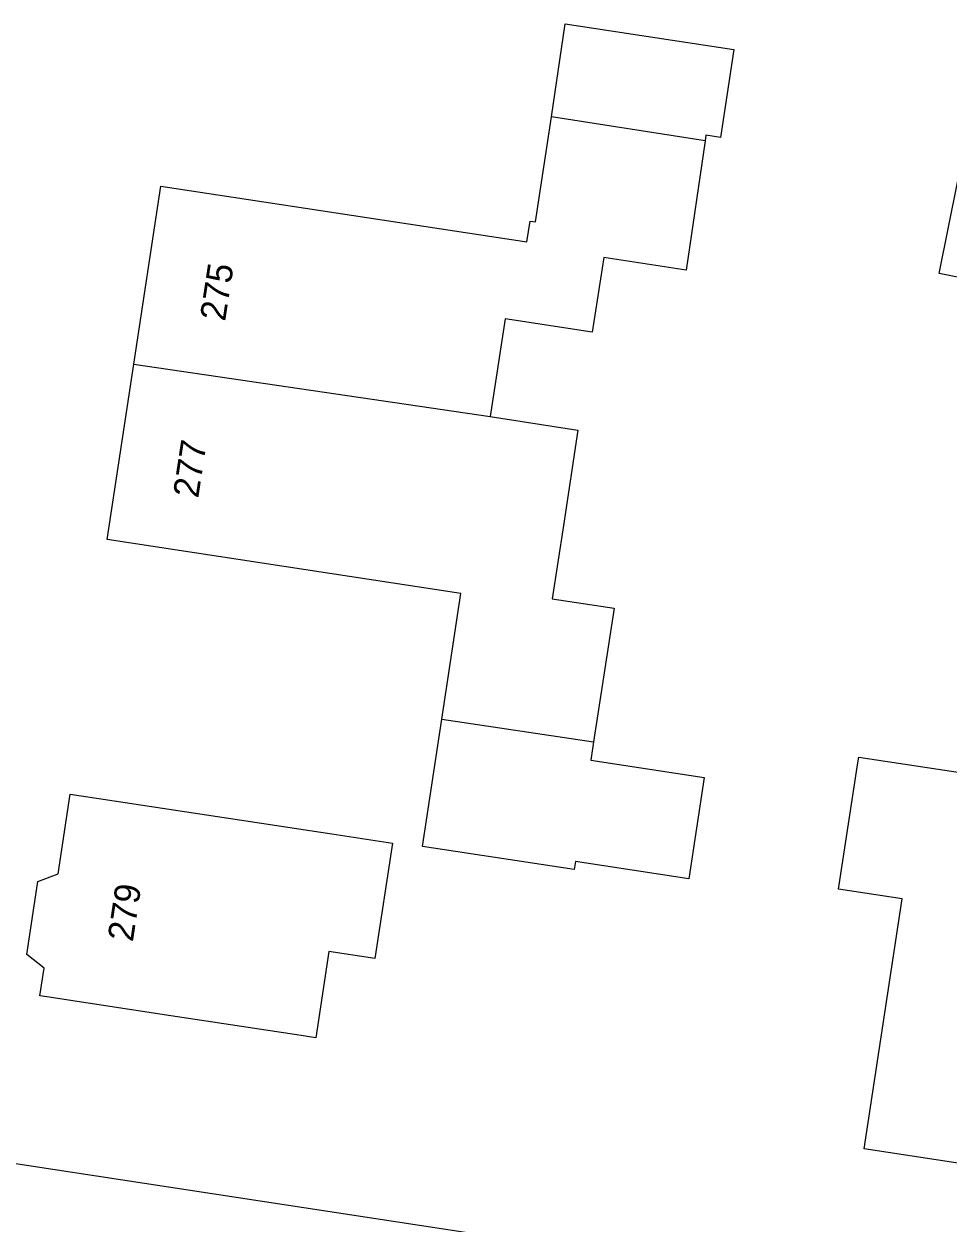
# Model space of a CAD drawing. Extents: x 161486 to 162249, y 379484 to 380829.
# Drawn here: x 161664.84 to 161700.97, y 380456.56 to 380503.45 of the extents above; entities that cross this region are included whole.
import ezdxf

# ---------------------------------------------------------------- set-up
doc = ezdxf.new("R2010")
doc.units = 0
for name, color, linetype in [('IMGEO_Pand', 7, 'Continuous'), ('IMGEO_Pand_nummerreeks', 7, 'Continuous'), ('IMGEO_Voetpad_open', 7, 'Continuous')]:
    doc.layers.add(name, color=color, linetype=linetype)

msp = doc.modelspace()

# ---------------------------------------------------------------- linework, layer by layer
at = {"layer": 'IMGEO_Pand'}
for points in [[(161685.438, 380499.814), (161685.982, 380503.447), (161692.561, 380502.445), (161692.046, 380499.017), (161691.474, 380499.102), (161691.441, 380498.877)], [(161669.126, 380490.158), (161670.186, 380497.116), (161684.482, 380494.938), (161684.605, 380495.747), (161684.825, 380495.713), (161685.438, 380499.814)], [(161691.441, 380498.877), (161685.438, 380499.814)], [(161691.441, 380498.877), (161690.704, 380493.835), (161687.482, 380494.326), (161687.037, 380491.405), (161683.629, 380491.924), (161683.047, 380488.106)], [(161706.276, 380496.554), (161705.493, 380492.704), (161700.583, 380493.703), (161701.319, 380497.322)], [(161681.156, 380476.288), (161681.904, 380481.197), (161668.082, 380483.302), (161669.126, 380490.158)], [(161669.126, 380490.158), (161683.047, 380488.106)], [(161683.047, 380488.106), (161686.478, 380487.583), (161685.909, 380483.851), (161685.473, 380480.99), (161687.886, 380480.623), (161687.09, 380475.395)], [(161687.09, 380475.395), (161686.982, 380474.686), (161691.407, 380474.012), (161690.807, 380470.046), (161686.378, 380470.72), (161686.331, 380470.413), (161680.399, 380471.316), (161681.156, 380476.288)], [(161681.156, 380476.288), (161687.09, 380475.395)], [(161707.26, 380473.313), (161706.142, 380465.969), (161705.738, 380463.319), (161704.985, 380458.376), (161697.651, 380459.493), (161699.139, 380469.262), (161696.658, 380469.64), (161697.411, 380474.583), (161697.445, 380474.807), (161707.26, 380473.313)], [(161679.23, 380471.442), (161678.546, 380466.934), (161676.747, 380467.208), (161676.234, 380463.837), (161675.67, 380463.923), (161670.577, 380464.697), (161665.726, 380465.433), (161665.459, 380465.474), (161665.623, 380466.559), (161664.951, 380467.096), (161665.383, 380469.939), (161666.173, 380470.248), (161666.644, 380473.353), (161676.867, 380471.8), (161679.23, 380471.442)]]:
    msp.add_lwpolyline(points, dxfattribs=at)
at = {"layer": 'IMGEO_Voetpad_open'}
msp.add_lwpolyline([(161657.919, 380460.405), (161659.307, 380459.731), (161660.495, 380459.537), (161723.59, 380449.899)], dxfattribs=at)

# ---------------------------------------------------------------- texts
at = {"layer": 'IMGEO_Pand_nummerreeks'}
for s, rotation, p in [('275', 81.3399, (161672.695, 380491.806)), ('277', 81.3399, (161671.643, 380484.899)), ('279', 81.4468, (161669.09, 380467.563))]:
    msp.add_text(s, height=1, rotation=rotation, dxfattribs=at).set_placement(p)

doc.saveas('drawing.dxf')
